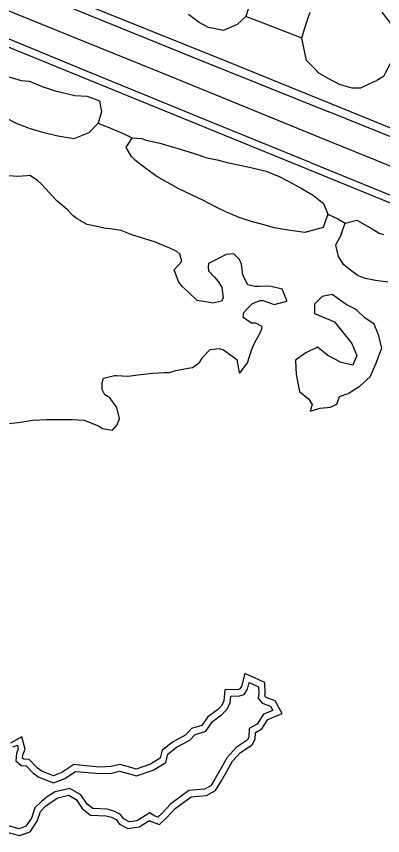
# Model space of a CAD drawing. Extents: x 2160437 to 2172832, y 205694 to 212444.
# Drawn here: x 2163203.3 to 2163372.4, y 210114.1 to 210492.3 of the extents above; entities that cross this region are included whole.
import ezdxf

# ---------------------------------------------------------------- set-up
doc = ezdxf.new("R2010")
doc.units = 0
for name, color, linetype in [('RD_EX_H2O', 7, 'Continuous'), ('RD_EX_LaneStripe', 7, 'Continuous'), ('RD_EX_Road', 7, 'Continuous'), ('RD_EX_VEG_ShrubLine', 7, 'Continuous'), ('RD_EX_VEG_TreeLine', 7, 'Continuous')]:
    doc.layers.add(name, color=color, linetype=linetype)

msp = doc.modelspace()

# ---------------------------------------------------------------- linework, layer by layer
at = {"layer": 'RD_EX_H2O'}
msp.add_lwpolyline([(2163201.63, 210155), (2163203.79, 210155.78), (2163204.18, 210154.18), (2163203.35, 210151.95), (2163203.05, 210148.6), (2163205.57, 210146.46), (2163207.87, 210146.31), (2163211.1, 210142.9), (2163213.7, 210141.11), (2163220.48, 210138.42), (2163225.75, 210140.5), (2163230.58, 210143.73), (2163234.83, 210143.35), (2163241.74, 210142.73), (2163247.45, 210142.96), (2163250.96, 210143.76), (2163254.92, 210142.72), (2163258.72, 210141.67), (2163266.51, 210144.29), (2163272.29, 210147.88), (2163273.28, 210151.71), (2163277.27, 210154.83), (2163283.42, 210158.18), (2163285.85, 210160.81), (2163290.76, 210162.27), (2163293.88, 210166.81), (2163298.04, 210169.78), (2163300.63, 210172.42), (2163301.94, 210175.54), (2163302.26, 210178.4), (2163306.36, 210178.56), (2163308.4, 210179.24), (2163310.06, 210181.73), (2163310.82, 210184.71), (2163315.08, 210182.74), (2163315.16, 210179.71), (2163314.9, 210177.53), (2163316.82, 210175.26), (2163320.63, 210173.89), (2163321.72, 210171.9), (2163317.44, 210170.09), (2163314.48, 210165.56), (2163310.8, 210163.48), (2163310.6, 210159.47), (2163309.82, 210158.07), (2163304.74, 210154.8), (2163300.62, 210150.15), (2163297.93, 210145.51), (2163295.09, 210140.37), (2163293.08, 210137.08), (2163290.18, 210135.52), (2163282.9, 210134.96), (2163274.56, 210128.79), (2163270.53, 210124.34), (2163268.64, 210122.57), (2163266.87, 210123.21), (2163264.9, 210124.63), (2163258.99, 210120.94), (2163255.37, 210120.41), (2163252.88, 210121.75), (2163251.33, 210123.78), (2163248.32, 210125.36), (2163245.24, 210126.25), (2163238.58, 210126.52), (2163235.96, 210128.63), (2163233.05, 210132.92), (2163228.03, 210135.86), (2163221.19, 210134.32), (2163218.05, 210132.24), (2163214.87, 210129.86), (2163211.9, 210126.91), (2163210.22, 210122.05), (2163207.71, 210118.35), (2163204.59, 210117.21), (2163193.96, 210120.11)], dxfattribs=at)
at = {"layer": 'RD_EX_LaneStripe'}
for points in [[(2162636.75, 210724.59), (2162708.75, 210695.28), (2162778.34, 210667.06), (2162849.37, 210638.06), (2162920.98, 210608.59), (2162993.09, 210579.44), (2163064.15, 210550.49), (2163132.92, 210522.33), (2163202.41, 210493.83), (2163273.57, 210464.98), (2163344.27, 210436.03)], [(2163344.27, 210436.03), (2163414.73, 210407.45), (2163485.82, 210378.43), (2163557.41, 210349.54), (2163630.41, 210319.67), (2163698.64, 210291.57), (2163771.09, 210262.33), (2163842.32, 210233.17), (2163913.26, 210204.34), (2163984.85, 210175.29), (2164053.38, 210147.25)]]:
    msp.add_lwpolyline(points, dxfattribs=at)
at = {"layer": 'RD_EX_Road'}
for points in [[(2163348.93, 210451.8), (2163300.48, 210471.39), (2163226.08, 210501.47), (2163152.25, 210531.86), (2163074.2, 210564.31), (2162997.42, 210595.08), (2162927.1, 210623.26), (2162842.26, 210658.17), (2162771.5, 210687.45), (2162677.52, 210725.51), (2162642.04, 210739.95)], [(2162640.35, 210736.36), (2162700.86, 210711.81), (2162731.48, 210699.29), (2162793.1, 210674.33), (2162850.08, 210650.72), (2162907.17, 210627.3), (2162946.61, 210611.64), (2162989.24, 210594.27), (2163028.92, 210577.94), (2163087.09, 210553.98), (2163130.66, 210536.28), (2163183.74, 210514.57), (2163230.95, 210495.29), (2163284.83, 210473.47), (2163347.49, 210448.15)], [(2163339.36, 210424.64), (2163294.06, 210443.11), (2163235.31, 210467.18), (2163164.45, 210496.37), (2163090.27, 210526.38), (2163015.86, 210556.62), (2162943.37, 210586.27), (2162868.99, 210616.45), (2162814.11, 210639.11), (2162731.36, 210672.83), (2162664.77, 210699.92), (2162631.91, 210713.31)], [(2162630.46, 210709.57), (2162694.12, 210684.29), (2162766.48, 210654.75), (2162859.24, 210616.78), (2162947.93, 210580.75), (2163017.39, 210552.45), (2163075.71, 210528.36), (2163144.72, 210500.67), (2163221.65, 210469.08), (2163337.83, 210421.74)], [(2164055.87, 210164.02), (2164004.08, 210185.19), (2163920.58, 210219.36), (2163847.91, 210248.65), (2163765.58, 210282.06), (2163649.55, 210329.02), (2163593.64, 210352.21), (2163517.08, 210383.78), (2163430.92, 210418.42), (2163348.93, 210451.8)], [(2164054.87, 210160.36), (2163971.94, 210194.13), (2163868.37, 210236.26), (2163770.62, 210275.93), (2163648.21, 210325.87), (2163554.92, 210364.19), (2163463.65, 210401.3), (2163347.49, 210448.15)], [(2163339.36, 210424.64), (2163420.98, 210391.42), (2163497.03, 210360.67), (2163575.97, 210328.25), (2163667.7, 210290.66), (2163742.47, 210260.32), (2163822.04, 210228.09), (2163909.42, 210192.51), (2163985.2, 210161.6), (2164049.4, 210135.92)], [(2163337.83, 210421.74), (2163444.25, 210378.23), (2163530.28, 210343.44), (2163596.65, 210315.89), (2163680.6, 210281.31), (2163754.64, 210251.65), (2163815.16, 210227.17), (2163865.96, 210206.52), (2163934.01, 210179.08), (2164048.1, 210132.64)]]:
    msp.add_lwpolyline(points, dxfattribs=at)
at = {"layer": 'RD_EX_VEG_ShrubLine'}
for points in [[(2163335.08, 210482.27), (2163322.46, 210487.1), (2163309.29, 210492.27)], [(2163241.13, 210442.98), (2163246.72, 210440.73), (2163252.66, 210438.16), (2163256.72, 210436.24)], [(2163200.17, 210304.34), (2163205.22, 210304.92), (2163210.96, 210305.85), (2163210.96, 210305.85), (2163217.17, 210306.21), (2163221.2, 210306.1), (2163223.12, 210306.1), (2163229.02, 210306.17), (2163234.65, 210305.9), (2163234.65, 210305.9), (2163241.18, 210303.18), (2163243.07, 210302.04), (2163247.72, 210301.3), (2163249.91, 210303.69), (2163250.93, 210306.65), (2163249.67, 210311.64), (2163249.67, 210311.64), (2163246.41, 210316.2), (2163244.21, 210317.6), (2163242.9, 210320.04), (2163242.88, 210323.1), (2163243.59, 210325.25), (2163248.61, 210326.56), (2163249.49, 210326.52), (2163254.8, 210326.21), (2163260.66, 210326.97), (2163266.12, 210327.54), (2163266.12, 210327.54), (2163271.46, 210327.81), (2163273.93, 210327.85), (2163276.98, 210328.78), (2163282.6, 210329.83), (2163284.56, 210330.21), (2163287.92, 210332.5), (2163289.37, 210334.97), (2163292.69, 210338.53), (2163296.99, 210338.91), (2163298.93, 210338.28), (2163305.02, 210333.91), (2163305.02, 210333.91), (2163306.17, 210327.71), (2163306.91, 210328.16), (2163310.07, 210332.33), (2163310.07, 210332.33), (2163311.91, 210338.23), (2163312.71, 210340.57), (2163314.11, 210343.18), (2163316.53, 210347.44), (2163316.82, 210349.17), (2163313.91, 210350.58), (2163311.87, 210350.71), (2163308.02, 210353.25), (2163308.38, 210355.55), (2163310.16, 210357.52), (2163312.36, 210359.78), (2163315.83, 210361.12), (2163317.17, 210361.18), (2163322.31, 210359.26), (2163322.31, 210359.26), (2163328.2, 210360.78), (2163328.21, 210361.08), (2163326.01, 210366.37), (2163326.01, 210366.37), (2163320.88, 210367.51), (2163319.2, 210367.77), (2163315.42, 210367.65), (2163313.44, 210367.51), (2163310.19, 210368.29), (2163310.19, 210368.29), (2163307.88, 210372.79), (2163307.33, 210376.69), (2163307.17, 210377.96), (2163306.36, 210380.06), (2163303.76, 210382.71), (2163300.1, 210382.41), (2163296.66, 210380.46), (2163296.37, 210380.35), (2163291.93, 210378.18), (2163291.86, 210376.54), (2163291.94, 210374.82), (2163294.75, 210371.96), (2163296.48, 210369.93), (2163298.15, 210367.22), (2163298.7, 210362.24), (2163298.03, 210360.86), (2163293.91, 210359.93), (2163292.4, 210360.18), (2163286.79, 210361.05), (2163286.79, 210361.05), (2163282.63, 210365.05), (2163279.86, 210367.59), (2163278.21, 210369.94), (2163276.22, 210375.32), (2163276.22, 210375.32), (2163279.34, 210378.85), (2163279.76, 210379.26), (2163278.78, 210382.58), (2163277.44, 210383.77), (2163274.19, 210385.21), (2163272.59, 210385.92), (2163267.46, 210388.01), (2163267.46, 210388.01), (2163262.66, 210389.6), (2163257.04, 210391.26), (2163251.66, 210393.46), (2163251.66, 210393.46), (2163246.57, 210394.28), (2163243.74, 210394.52), (2163241.23, 210395.09), (2163235.93, 210396.24), (2163235.93, 210396.24), (2163231.42, 210398.78), (2163229.49, 210400.23), (2163226.84, 210402.91), (2163222.01, 210407.15), (2163218.55, 210410.83), (2163218.55, 210410.83), (2163214.86, 210414.81), (2163213.13, 210416.59), (2163209.54, 210418.9), (2163208.28, 210418.75), (2163203.8, 210418.39), (2163199.87, 210418.7)], [(2163347.04, 210401), (2163351.65, 210398.83), (2163355.03, 210396.81)], [(2163197.66, 210115.99), (2163204.73, 210114.06), (2163209.65, 210115.87), (2163212.92, 210120.7), (2163214.51, 210125.27), (2163216.83, 210127.58), (2163219.78, 210129.78), (2163222.39, 210131.51), (2163227.54, 210132.67), (2163230.94, 210130.68), (2163233.73, 210126.58), (2163237.46, 210123.57), (2163244.76, 210123.27), (2163247.2, 210122.56), (2163249.35, 210121.43), (2163250.89, 210119.42), (2163254.81, 210117.3), (2163260.05, 210118.06), (2163264.78, 210121.02), (2163265.46, 210120.52), (2163269.36, 210119.14), (2163272.67, 210122.24), (2163276.59, 210126.56), (2163283.99, 210132.03), (2163291.04, 210132.58), (2163295.22, 210134.82), (2163297.69, 210138.86), (2163300.54, 210144.03), (2163303.07, 210148.39), (2163306.71, 210152.5), (2163312.08, 210155.96), (2163313.56, 210158.61), (2163313.71, 210161.68), (2163316.6, 210163.3), (2163319.45, 210167.68), (2163325.95, 210170.44), (2163322.71, 210176.32), (2163318.59, 210177.81), (2163318.03, 210178.47), (2163318.16, 210179.57), (2163318.04, 210184.68), (2163308.82, 210188.94), (2163307.28, 210182.97), (2163306.47, 210181.76), (2163305.82, 210181.54), (2163299.57, 210181.3), (2163299.01, 210176.31), (2163298.09, 210174.11), (2163296.08, 210172.06), (2163291.71, 210168.94), (2163288.89, 210164.84), (2163284.21, 210163.46), (2163281.55, 210160.58), (2163275.62, 210157.34), (2163270.63, 210153.44), (2163269.69, 210149.79), (2163265.23, 210147.02), (2163258.63, 210144.8), (2163255.71, 210145.61), (2163251.01, 210146.85), (2163247.05, 210145.94), (2163241.81, 210145.73), (2163235.1, 210146.33), (2163229.79, 210146.82), (2163224.35, 210143.18), (2163220.48, 210141.65), (2163215.12, 210143.78), (2163213.06, 210145.19), (2163209.24, 210149.22), (2163206.76, 210149.39), (2163206.18, 210149.88), (2163206.3, 210151.28), (2163207.32, 210154), (2163205.9, 210159.73), (2163200.67, 210156.79)]]:
    msp.add_lwpolyline(points, dxfattribs=at)
msp.add_lwpolyline([(2163350.17, 210351.29), (2163358.09, 210341.21), (2163360.54, 210335.7), (2163358.65, 210331.25), (2163353.26, 210332.46), (2163347.06, 210335.76), (2163342.27, 210339.54), (2163336.93, 210336.94), (2163332.2, 210333.59), (2163332.41, 210326.94), (2163333.93, 210319.16), (2163338.19, 210315.77), (2163339.84, 210313.06), (2163338.85, 210309.95), (2163343.5, 210311.36), (2163348.29, 210311.84), (2163351.23, 210313.3), (2163352.46, 210316.78), (2163356.47, 210318.16), (2163361.91, 210321.51), (2163366.68, 210325.87), (2163369.36, 210332.26), (2163372.01, 210339.3), (2163370.54, 210345.24), (2163368.47, 210350.19), (2163364.14, 210353.06), (2163360.62, 210356.51), (2163359.25, 210357.35), (2163355.52, 210359.25), (2163349.13, 210363.9), (2163344.39, 210363), (2163341, 210359.46), (2163340.94, 210355.06)], close=True, dxfattribs=at)
at = {"layer": 'RD_EX_VEG_TreeLine'}
for points in [[(2163310.71, 210497.1), (2163309.29, 210492.27), (2163305.3, 210488.53), (2163298.97, 210485.76), (2163292.04, 210487.16), (2163287.64, 210489.53), (2163282.76, 210493.13)], [(2163371.93, 210494.28), (2163375.5, 210489.64), (2163377.61, 210486.01), (2163378.66, 210482.97), (2163377.92, 210476.58), (2163376.44, 210471.48), (2163376.28, 210471.25), (2163373.73, 210466.45), (2163372.72, 210464.56), (2163369.69, 210462.73), (2163363.74, 210459.86), (2163362.1, 210459.14), (2163358.31, 210459.09), (2163352.93, 210460.75), (2163352.39, 210460.88), (2163347.16, 210463.55), (2163342.97, 210466.13), (2163341.84, 210467.23), (2163337.18, 210471.99), (2163335.08, 210482.27), (2163336.48, 210487.04), (2163338.13, 210492.12), (2163338.87, 210494.31)], [(2163374.79, 210369.65), (2163369.08, 210370.29), (2163364.54, 210371.27), (2163361.12, 210372.48), (2163356.88, 210375.54), (2163354.32, 210377.78), (2163351.96, 210381.36), (2163350.81, 210386.6), (2163351.07, 210387.36), (2163353.61, 210391.84), (2163353.16, 210391.72), (2163355.03, 210396.81), (2163360.52, 210398.17), (2163360.52, 210398.17), (2163367.62, 210394.23), (2163370.81, 210392.18), (2163372.71, 210391.65)]]:
    msp.add_lwpolyline(points, dxfattribs=at)
for points in [[(2163209.23, 210462.39), (2163215.25, 210459.9), (2163221.23, 210457.85), (2163230.35, 210455.84), (2163235.94, 210455.46), (2163241.63, 210453.3), (2163242.57, 210448.27), (2163241.13, 210442.98), (2163236.8, 210438.48), (2163229.86, 210435.81), (2163222.52, 210436.96), (2163215.5, 210438.7), (2163209.88, 210440.35), (2163203.64, 210442.64), (2163198.03, 210445.66), (2163191.99, 210450.14), (2163188.52, 210454.07), (2163188.5, 210459.3), (2163193.12, 210463.36), (2163199.77, 210464.31), (2163205.46, 210462.68)], [(2163254.03, 210431.8), (2163256.72, 210436.24), (2163261.07, 210435.93), (2163263.29, 210435.13), (2163269.61, 210433.7), (2163277.4, 210431.39), (2163284.44, 210429.29), (2163289.09, 210427.76), (2163290.62, 210427.15), (2163295.96, 210426.1), (2163301.23, 210424.72), (2163306.48, 210423.59), (2163312.92, 210422.17), (2163318.55, 210420.82), (2163324.62, 210418.42), (2163329.12, 210416.13), (2163334.71, 210413.05), (2163340.46, 210409.54), (2163345.07, 210405.88), (2163347.04, 210401), (2163344.87, 210394.89), (2163336.54, 210392.47), (2163328.75, 210393.53), (2163322.51, 210394.73), (2163317.57, 210396.02), (2163311.16, 210397.79), (2163306.1, 210399.49), (2163300.25, 210401.97), (2163295.18, 210404.33), (2163289.37, 210407.45), (2163284.44, 210409.69), (2163278.37, 210412.62), (2163273.08, 210415.57), (2163268.17, 210418.41), (2163263.12, 210422.02), (2163258.33, 210425.82), (2163256.46, 210427.55)]]:
    msp.add_lwpolyline(points, close=True, dxfattribs=at)

doc.saveas('drawing.dxf')
